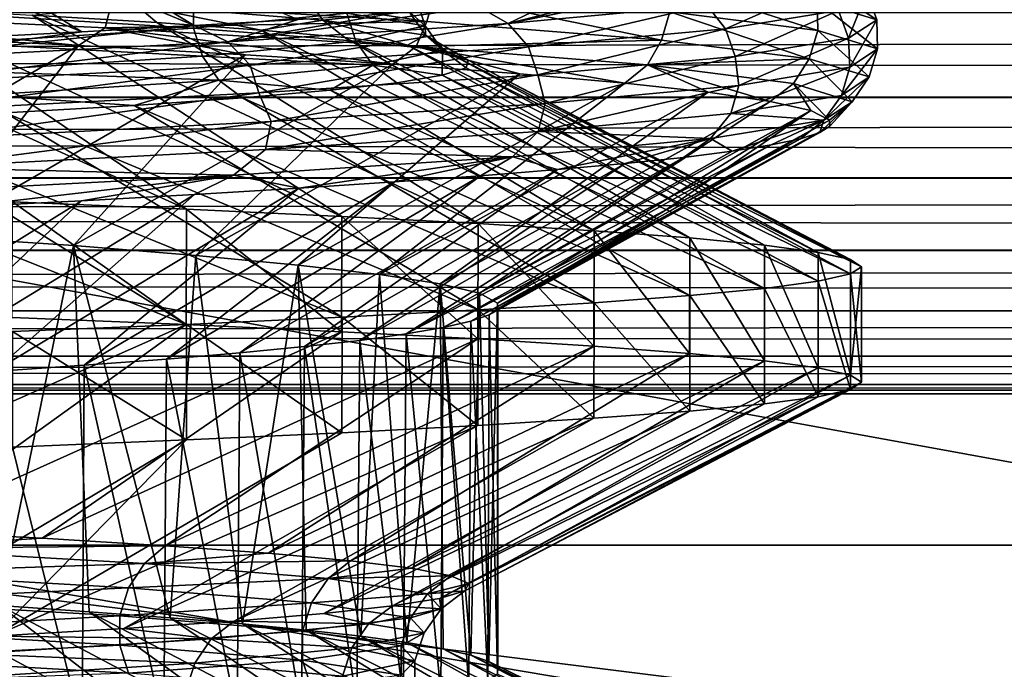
# Model space of a CAD drawing. Header units: metres. Extents: x -206 to 75, y -104 to 104.
# Tile 591 of 656: x 10.99 to 13.57, y -65.33 to -63.62. Entities that reach past the tile are written whole.
import ezdxf

# ---------------------------------------------------------------- set-up
doc = ezdxf.new("R2010")
doc.units = ezdxf.units.M
doc.layers.add('solid_01_1-CONSUMER_THERM_B_125288', color=7, linetype='CONTINUOUS')

msp = doc.modelspace()

# ---------------------------------------------------------------- linework, layer by layer
at = {"layer": 'solid_01_1-CONSUMER_THERM_B_125288'}
for points in [[(-27.776106, 66.214066), (28.050987, 67.836098), (-27.757145, -66.232315)], [(28.050987, 67.836098), (-27.757065, -66.785934), (-27.757145, -66.232315)], [(28.050987, 67.836098), (27.851068, 67.319839), (-27.757065, -66.785934)], [(27.851068, 67.319839), (27.74942, 66.775635), (-27.757065, -66.785934)], [(27.74942, 66.775635), (-28.058632, -67.846397), (-27.858715, -67.330139)], [(27.74942, 66.775635), (27.749498, 66.222015), (-28.058632, -67.846397)], [(27.74942, 66.775635), (-27.858715, -67.330139), (-27.757065, -66.785934)], [(27.749498, 66.222015), (27.768459, -66.224365), (-28.058632, -67.846397)], [(-18.213459, -45.817539, 1.5), (-19.476553, -45.904934, 1.5), (69.506912, -74.995201, 1.5)], [(37.092922, -58.218811, 1.5), (-18.213459, -45.817539, 1.5), (69.506912, -74.995201, 1.5)], [(-19.476553, -45.904934, 1.5), (-20.110367, -46.015713, 1.5), (69.506912, -74.995201, 1.5)], [(-20.110367, -46.015713, 1.5), (-20.738798, -46.171688, 1.5), (69.506912, -74.995201, 1.5)], [(-20.738798, -46.171688, 1.5), (-21.356617, -46.372227, 1.5), (69.506912, -74.995201, 1.5)], [(-21.356617, -46.372227, 1.5), (-21.958729, -46.615906, 1.5), (69.506912, -74.995201, 1.5)], [(-21.958729, -46.615906, 1.5), (-22.540312, -46.900536, 1.5), (69.506912, -74.995201, 1.5)], [(-22.540312, -46.900536, 1.5), (-23.096958, -47.223244, 1.5), (69.506912, -74.995201, 1.5)], [(-23.096958, -47.223244, 1.5), (-24.120508, -47.968487, 1.5), (69.506912, -74.995201, 1.5)], [(-24.120508, -47.968487, 1.5), (-33.833458, -56.120991, 1.5), (69.506912, -74.995201, 1.5)], [(16.914204, -64.999992, 22.794239), (9.930267, -64.999992, 10.701812), (9.930284, -50.999832, 10.701828)], [(16.914204, -64.999992, 22.794239), (9.930284, -50.999832, 10.701828), (16.914194, -50.999828, 22.794212)], [(9.934324, -64.999992, 38.295269), (16.914696, -50.999828, 26.200815), (9.93434, -50.999832, 38.29525)], [(16.914705, -64.999992, 26.200787), (16.914696, -50.999828, 26.200815), (9.934324, -64.999992, 38.295269)], [(-33.833458, -56.120991, 1.5), (-35.386375, -57.270309, 1.5), (69.506912, -74.995201, 1.5)], [(-35.386375, -57.270309, 1.5), (-37.08342, -58.229198, 1.5), (69.506912, -74.995201, 1.5)], [(-37.08342, -58.229198, 1.5), (-37.97641, -58.629772, 1.5), (69.506912, -74.995201, 1.5)], [(-37.97641, -58.629772, 1.5), (-38.893284, -58.974602, 1.5), (69.506912, -74.995201, 1.5)], [(-38.893284, -58.974602, 1.5), (-39.829464, -59.261909, 1.5), (69.506912, -74.995201, 1.5)], [(-39.829464, -59.261909, 1.5), (-40.780582, -59.490482, 1.5), (69.506912, -74.995201, 1.5)], [(-40.780582, -59.490482, 1.5), (-42.714619, -59.769093, 1.5), (69.506912, -74.995201, 1.5)], [(-45.645618, -59.735092, 1.5), (-65.493088, -75.014526, 1.5), (69.506912, -74.995201, 1.5)], [(-44.669605, -59.806938, 1.5), (-45.645618, -59.735092, 1.5), (69.506912, -74.995201, 1.5)], [(-42.714619, -59.769093, 1.5), (-44.669605, -59.806938, 1.5), (69.506912, -74.995201, 1.5)], [(11.452156, -63.637421, 30.880037), (10.470248, -63.229156, 30.858934), (10.749634, -63.212223, 30.37431)], [(11.724243, -63.621052, 30.36595), (11.452156, -63.637421, 30.880037), (10.749634, -63.212223, 30.37431)], [(11.157295, -63.65379, 31.382248), (10.168683, -63.245972, 31.330816), (10.470248, -63.229156, 30.858934)], [(11.157295, -63.65379, 31.382248), (10.840325, -63.670097, 31.871284), (10.168683, -63.245972, 31.330816)], [(11.452156, -63.637421, 30.880037), (11.157295, -63.65379, 31.382248), (10.470248, -63.229156, 30.858934)], [(11.254502, -63.504284, 17.51886), (11.235292, -63.578331, 17.530787), (12.06174, -63.627052, 19.083748)], [(12.082365, -63.553001, 19.074474), (11.254502, -63.504284, 17.51886), (12.06174, -63.627052, 19.083748)], [(13.058765, -63.501701, 22.446318), (13.084212, -63.574203, 22.442326), (13.240458, -63.622696, 24.196575)], [(13.21448, -63.549896, 24.197168), (13.058765, -63.501701, 22.446318), (13.240458, -63.622696, 24.196575)], [(12.696173, -63.52549, 20.725252), (12.697849, -63.601723, 20.72477), (13.085938, -63.65044, 22.44207)], [(13.084212, -63.574203, 22.442326), (12.696173, -63.52549, 20.725252), (13.085938, -63.65044, 22.44207)], [(12.844101, -63.645645, 27.625395), (12.794703, -63.583874, 27.632135), (13.093321, -63.535748, 25.927553)], [(12.844101, -63.645645, 27.625395), (13.093321, -63.535748, 25.927553), (13.140441, -63.597771, 25.923487)], [(11.744817, -63.559521, 21.728359), (11.788845, -63.622906, 21.71797), (11.300031, -63.583435, 20.1373)], [(11.744817, -63.559521, 21.728359), (12.013044, -63.598995, 23.354858), (11.788845, -63.622906, 21.71797)], [(12.082365, -63.553001, 19.074474), (12.06174, -63.627052, 19.083748), (12.67617, -63.675774, 20.731226)], [(12.697849, -63.601723, 20.72477), (12.082365, -63.553001, 19.074474), (12.67617, -63.675774, 20.731226)], [(12.274642, -63.632004, 29.282007), (12.574626, -63.55603, 28.21035), (12.726131, -63.539906, 27.650021)], [(12.794703, -63.583874, 27.632135), (12.274642, -63.632004, 29.282007), (12.726131, -63.539906, 27.650021)], [(12.274642, -63.632004, 29.282007), (12.398511, -63.572205, 28.762766), (12.574626, -63.55603, 28.21035)], [(13.140441, -63.597771, 25.923487), (13.21448, -63.549896, 24.197168), (13.166289, -63.670544, 25.926094)], [(13.166289, -63.670544, 25.926094), (13.21448, -63.549896, 24.197168), (13.240458, -63.622696, 24.196575)], [(10.209142, -63.595226, 16.164339), (11.218451, -63.643681, 17.586153), (11.235292, -63.578331, 17.530787)], [(10.222775, -63.570362, 17.888548), (11.431954, -64.118912, 17.900726), (10.975653, -64.099922, 17.166853)], [(10.222775, -63.570362, 17.888548), (10.649968, -63.59008, 18.601517), (11.431954, -64.118912, 17.900726)], [(11.450349, -63.567005, 28.232006), (10.834646, -63.606476, 29.757439), (11.45041, -63.643902, 28.232027)], [(11.300031, -63.583435, 20.1373), (11.354417, -63.629528, 20.10675), (11.027863, -63.609802, 19.34211)], [(11.218451, -63.643681, 17.586153), (12.06174, -63.627052, 19.083748), (11.235292, -63.578331, 17.530787)], [(11.300031, -63.583435, 20.1373), (11.627699, -63.649246, 20.891842), (11.354417, -63.629528, 20.10675)], [(11.300031, -63.583435, 20.1373), (11.788845, -63.622906, 21.71797), (11.627699, -63.649246, 20.891842)], [(11.450349, -63.567005, 28.232006), (11.45041, -63.643902, 28.232027), (11.851788, -63.604431, 26.636688)], [(11.54023, -63.68013, 30.848763), (11.972988, -63.604713, 29.841084), (12.197848, -63.588428, 29.306551)], [(12.274642, -63.632004, 29.282007), (11.54023, -63.68013, 30.848763), (12.197848, -63.588428, 29.306551)], [(12.032718, -63.564957, 25.001574), (11.851788, -63.604431, 26.636688), (12.057184, -63.63847, 25.002594)], [(12.032718, -63.564957, 25.001574), (12.057184, -63.63847, 25.002594), (12.013044, -63.598995, 23.354858)], [(12.274642, -63.632004, 29.282007), (12.197848, -63.588428, 29.306551), (12.398511, -63.572205, 28.762766)], [(12.327843, -63.69352, 29.273287), (12.274642, -63.632004, 29.282007), (12.794703, -63.583874, 27.632135)], [(12.327843, -63.69352, 29.273287), (12.794703, -63.583874, 27.632135), (12.844101, -63.645645, 27.625395)], [(13.084212, -63.574203, 22.442326), (13.085938, -63.65044, 22.44207), (13.242376, -63.698154, 24.196535)], [(13.242376, -63.698154, 24.196535), (13.240458, -63.622696, 24.196575), (13.084212, -63.574203, 22.442326)], [(-54.590912, -63.834393, 75.375175), (54.609055, -63.597332, 75.400002), (-54.590946, -63.612965, 75.400002)], [(54.609085, -63.819851, 69.425072), (-54.590946, -63.612965, 69.400002), (54.609055, -63.597332, 69.400002)], [(-54.590912, -63.835484, 69.425072), (-54.590946, -63.612965, 69.400002), (54.609085, -63.819851, 69.425072)], [(54.609085, -63.818756, 75.375175), (54.609055, -63.597332, 75.400002), (-54.590912, -63.834393, 75.375175)], [(10.209142, -63.595226, 16.164339), (10.662412, -63.665352, 16.855675), (11.149196, -63.689659, 17.585905)], [(10.209142, -63.595226, 16.164339), (11.149196, -63.689659, 17.585905), (11.218451, -63.643681, 17.586153)], [(10.649968, -63.59008, 18.601517), (11.839076, -64.137764, 18.66251), (11.431954, -64.118912, 17.900726)], [(10.649968, -63.59008, 18.601517), (11.027863, -63.609802, 19.34211), (11.839076, -64.137764, 18.66251)], [(10.834646, -63.606476, 29.757439), (10.834703, -63.683376, 29.757465), (11.45041, -63.643902, 28.232027)], [(11.027863, -63.609802, 19.34211), (12.19567, -64.156532, 19.44969), (11.839076, -64.137764, 18.66251)], [(11.027863, -63.609802, 19.34211), (11.354417, -63.629528, 20.10675), (12.19567, -64.156532, 19.44969)], [(11.851788, -63.604431, 26.636688), (11.45041, -63.643902, 28.232027), (11.875887, -63.677944, 26.641033)], [(11.54023, -63.68013, 30.848763), (11.724243, -63.621052, 30.36595), (11.972988, -63.604713, 29.841084)], [(12.013044, -63.598995, 23.354858), (12.058079, -63.66238, 23.350567), (11.788845, -63.622906, 21.71797)], [(11.851788, -63.604431, 26.636688), (11.875887, -63.677944, 26.641033), (12.057184, -63.63847, 25.002594)], [(12.013044, -63.598995, 23.354858), (12.057184, -63.63847, 25.002594), (12.058079, -63.66238, 23.350567)], [(12.697849, -63.601723, 20.72477), (12.67617, -63.675774, 20.731226), (13.063594, -63.724495, 22.445595)], [(13.085938, -63.65044, 22.44207), (12.697849, -63.601723, 20.72477), (13.063594, -63.724495, 22.445595)], [(12.844101, -63.645645, 27.625395), (13.140441, -63.597771, 25.923487), (12.869437, -63.718414, 27.631165)], [(13.140441, -63.597771, 25.923487), (13.166289, -63.670544, 25.926094), (12.869437, -63.718414, 27.631165)], [(10.607507, -63.728256, 32.306992), (11.157295, -63.65379, 31.382248), (11.452156, -63.637421, 30.880037)], [(11.54023, -63.68013, 30.848763), (10.607507, -63.728256, 32.306992), (11.452156, -63.637421, 30.880037)], [(11.218451, -63.643681, 17.586153), (12.033857, -63.692135, 19.127645), (12.06174, -63.627052, 19.083748)], [(11.354417, -63.629528, 20.10675), (12.499909, -64.1754, 20.25827), (12.19567, -64.156532, 19.44969)], [(11.354417, -63.629528, 20.10675), (11.627699, -63.649246, 20.891842), (12.499909, -64.1754, 20.25827)], [(11.54023, -63.68013, 30.848763), (11.452156, -63.637421, 30.880037), (11.724243, -63.621052, 30.36595)], [(11.598523, -63.741394, 30.839058), (11.54023, -63.68013, 30.848763), (12.274642, -63.632004, 29.282007)], [(11.598523, -63.741394, 30.839058), (12.274642, -63.632004, 29.282007), (12.327843, -63.69352, 29.273287)], [(11.788845, -63.622906, 21.71797), (11.846591, -63.668968, 21.693855), (11.627699, -63.649246, 20.891842)], [(11.788845, -63.622906, 21.71797), (12.01044, -63.688698, 22.509193), (11.846591, -63.668968, 21.693855)], [(11.788845, -63.622906, 21.71797), (12.058079, -63.66238, 23.350567), (12.01044, -63.688698, 22.509193)], [(12.057184, -63.63847, 25.002594), (11.875887, -63.677944, 26.641033), (12.102384, -63.701855, 25.004477)], [(12.033857, -63.692135, 19.127645), (12.67617, -63.675774, 20.731226), (12.06174, -63.627052, 19.083748)], [(12.057184, -63.63847, 25.002594), (12.102384, -63.701855, 25.004477), (12.058079, -63.66238, 23.350567)], [(13.16975, -63.746777, 25.910288), (13.166289, -63.670544, 25.926094), (13.240458, -63.622696, 24.196575)], [(13.16975, -63.746777, 25.910288), (13.240458, -63.622696, 24.196575), (13.242376, -63.698154, 24.196535)], [(11.149196, -63.689659, 17.585905), (10.662412, -63.665352, 16.855675), (10.339211, -64.164459, 17.930157)], [(10.607507, -63.728256, 32.306992), (10.840325, -63.670097, 31.871284), (11.157295, -63.65379, 31.382248)], [(11.45041, -63.643902, 28.232027), (10.834703, -63.683376, 29.757465), (11.473692, -63.717415, 28.239614)], [(11.218451, -63.643681, 17.586153), (11.149196, -63.689659, 17.585905), (11.586642, -63.714146, 18.347078)], [(11.218451, -63.643681, 17.586153), (11.586642, -63.714146, 18.347078), (11.972578, -63.738796, 19.135427)], [(11.218451, -63.643681, 17.586153), (11.972578, -63.738796, 19.135427), (12.033857, -63.692135, 19.127645)], [(11.45041, -63.643902, 28.232027), (11.473692, -63.717415, 28.239614), (11.875887, -63.677944, 26.641033)], [(11.627699, -63.649246, 20.891842), (12.750452, -64.194405, 21.084452), (12.499909, -64.1754, 20.25827)], [(11.627699, -63.649246, 20.891842), (11.846591, -63.668968, 21.693855), (12.750452, -64.194405, 21.084452)], [(12.058079, -63.66238, 23.350567), (12.118515, -63.708431, 23.334015), (12.01044, -63.688698, 22.509193)], [(12.058079, -63.66238, 23.350567), (12.170082, -63.728165, 24.164236), (12.118515, -63.708431, 23.334015)], [(12.058079, -63.66238, 23.350567), (12.102384, -63.701855, 25.004477), (12.170082, -63.728165, 24.164236)], [(12.327843, -63.69352, 29.273287), (12.844101, -63.645645, 27.625395), (12.352282, -63.766281, 29.282133)], [(12.844101, -63.645645, 27.625395), (12.869437, -63.718414, 27.631165), (12.352282, -63.766281, 29.282133)], [(13.085938, -63.65044, 22.44207), (13.063594, -63.724495, 22.445595), (13.220161, -63.77206, 24.197046)], [(13.220161, -63.77206, 24.197046), (13.242376, -63.698154, 24.196535), (13.085938, -63.65044, 22.44207)], [(11.149196, -63.689659, 17.585905), (10.339211, -64.164459, 17.930157), (10.762794, -64.189323, 18.649837)], [(10.671926, -63.789268, 32.297588), (10.607507, -63.728256, 32.306992), (11.54023, -63.68013, 30.848763)], [(10.671926, -63.789268, 32.297588), (11.54023, -63.68013, 30.848763), (11.598523, -63.741394, 30.839058)], [(11.586642, -63.714146, 18.347078), (11.149196, -63.689659, 17.585905), (10.762794, -64.189323, 18.649837)], [(10.834703, -63.683376, 29.757465), (10.856734, -63.756889, 29.768156), (11.473692, -63.717415, 28.239614)], [(11.875887, -63.677944, 26.641033), (11.473692, -63.717415, 28.239614), (11.920406, -63.741329, 26.649059)], [(11.846591, -63.668968, 21.693855), (12.946517, -64.213402, 21.925568), (12.750452, -64.194405, 21.084452)], [(11.846591, -63.668968, 21.693855), (12.01044, -63.688698, 22.509193), (12.946517, -64.213402, 21.925568)], [(11.875887, -63.677944, 26.641033), (11.920406, -63.741329, 26.649059), (12.102384, -63.701855, 25.004477)], [(12.033857, -63.692135, 19.127645), (11.972578, -63.738796, 19.135427), (12.304749, -63.763527, 19.946394)], [(12.01044, -63.688698, 22.509193), (13.087145, -64.232269, 22.777607), (12.946517, -64.213402, 21.925568)], [(12.01044, -63.688698, 22.509193), (12.118515, -63.708431, 23.334015), (13.087145, -64.232269, 22.777607)], [(12.033857, -63.692135, 19.127645), (12.639984, -63.740589, 20.761883), (12.67617, -63.675774, 20.731226)], [(12.033857, -63.692135, 19.127645), (12.304749, -63.763527, 19.946394), (12.580384, -63.78809, 20.772224)], [(12.033857, -63.692135, 19.127645), (12.580384, -63.78809, 20.772224), (12.639984, -63.740589, 20.761883)], [(12.639984, -63.740589, 20.761883), (13.063594, -63.724495, 22.445595), (12.67617, -63.675774, 20.731226)], [(12.878672, -63.794201, 27.600307), (12.869437, -63.718414, 27.631165), (13.166289, -63.670544, 25.926094)], [(13.16975, -63.746777, 25.910288), (12.878672, -63.794201, 27.600307), (13.166289, -63.670544, 25.926094)], [(11.586642, -63.714146, 18.347078), (10.762794, -64.189323, 18.649837), (11.135839, -64.214592, 19.395573)], [(11.473692, -63.717415, 28.239614), (10.856734, -63.756889, 29.768156), (11.516704, -63.780804, 28.253633)], [(11.972578, -63.738796, 19.135427), (11.586642, -63.714146, 18.347078), (11.135839, -64.214592, 19.395573)], [(11.473692, -63.717415, 28.239614), (11.516704, -63.780804, 28.253633), (11.920406, -63.741329, 26.649059)], [(11.598523, -63.741394, 30.839058), (12.327843, -63.69352, 29.273287), (11.621689, -63.814152, 30.850843)], [(12.327843, -63.69352, 29.273287), (12.352282, -63.766281, 29.282133), (11.621689, -63.814152, 30.850843)], [(12.102384, -63.701855, 25.004477), (11.920406, -63.741329, 26.649059), (12.102046, -63.767624, 25.825274)], [(12.102384, -63.701855, 25.004477), (12.102046, -63.767624, 25.825274), (12.164537, -63.747894, 24.995871)], [(12.102384, -63.701855, 25.004477), (12.164537, -63.747894, 24.995871), (12.170082, -63.728165, 24.164236)], [(12.118515, -63.708431, 23.334015), (13.171769, -64.251038, 23.637157), (13.087145, -64.232269, 22.777607)], [(12.118515, -63.708431, 23.334015), (12.170082, -63.728165, 24.164236), (13.171769, -64.251038, 23.637157)], [(12.371284, -63.841625, 29.237755), (12.352282, -63.766281, 29.282133), (12.869437, -63.718414, 27.631165)], [(12.878672, -63.794201, 27.600307), (12.371284, -63.841625, 29.237755), (12.869437, -63.718414, 27.631165)], [(13.147545, -63.820599, 25.905226), (13.242376, -63.698154, 24.196535), (13.220161, -63.77206, 24.197046)], [(13.147545, -63.820599, 25.905226), (13.16975, -63.746777, 25.910288), (13.242376, -63.698154, 24.196535)], [(10.671926, -63.789268, 32.297588), (11.598523, -63.741394, 30.839058), (10.693469, -63.862019, 32.312138)], [(11.598523, -63.741394, 30.839058), (11.621689, -63.814152, 30.850843), (10.693469, -63.862019, 32.312138)], [(11.972578, -63.738796, 19.135427), (11.135839, -64.214592, 19.395573), (11.456595, -64.240112, 20.16312)], [(12.304749, -63.763527, 19.946394), (11.972578, -63.738796, 19.135427), (11.456595, -64.240112, 20.16312)], [(11.920406, -63.741329, 26.649059), (11.516704, -63.780804, 28.253633), (11.808538, -63.807106, 27.462553)], [(11.920406, -63.741329, 26.649059), (11.808538, -63.807106, 27.462553), (11.983182, -63.787361, 26.648811)], [(11.920406, -63.741329, 26.649059), (11.983182, -63.787361, 26.648811), (12.102046, -63.767624, 25.825274)], [(12.170082, -63.728165, 24.164236), (12.164537, -63.747894, 24.995871), (13.2, -64.269844, 24.5)], [(12.170082, -63.728165, 24.164236), (13.2, -64.269844, 24.5), (13.171769, -64.251038, 23.637157)], [(12.639984, -63.740589, 20.761883), (12.580384, -63.78809, 20.772224), (12.798559, -63.812279, 21.607662)], [(12.639984, -63.740589, 20.761883), (13.02216, -63.789043, 22.461767), (13.063594, -63.724495, 22.445595)], [(12.639984, -63.740589, 20.761883), (12.798559, -63.812279, 21.607662), (12.960822, -63.836254, 22.457188)], [(12.639984, -63.740589, 20.761883), (12.960822, -63.836254, 22.457188), (13.02216, -63.789043, 22.461767)], [(13.02216, -63.789043, 22.461767), (13.1761, -63.837593, 24.198057), (13.063594, -63.724495, 22.445595)], [(13.1761, -63.837593, 24.198057), (13.220161, -63.77206, 24.197046), (13.063594, -63.724495, 22.445595)], [(10.856734, -63.756889, 29.768156), (10.897433, -63.820274, 29.787905), (11.516704, -63.780804, 28.253633)], [(12.304749, -63.763527, 19.946394), (11.456595, -64.240112, 20.16312), (11.724045, -64.26561, 20.949102)], [(11.654014, -63.88905, 30.795166), (11.621689, -63.814152, 30.850843), (12.352282, -63.766281, 29.282133)], [(12.371284, -63.841625, 29.237755), (11.654014, -63.88905, 30.795166), (12.352282, -63.766281, 29.282133)], [(12.580384, -63.78809, 20.772224), (12.304749, -63.763527, 19.946394), (11.724045, -64.26561, 20.949102)], [(12.102046, -63.767624, 25.825274), (11.983182, -63.787361, 26.648811), (13.087126, -64.307861, 26.222536)], [(12.164537, -63.747894, 24.995871), (12.102046, -63.767624, 25.825274), (13.17177, -64.288841, 25.362835)], [(12.102046, -63.767624, 25.825274), (13.087126, -64.307861, 26.222536), (13.17177, -64.288841, 25.362835)], [(12.164537, -63.747894, 24.995871), (13.17177, -64.288841, 25.362835), (13.2, -64.269844, 24.5)], [(12.857923, -63.86795, 27.589825), (12.878672, -63.794201, 27.600307), (13.16975, -63.746777, 25.910288)], [(13.147545, -63.820599, 25.905226), (12.857923, -63.86795, 27.589825), (13.16975, -63.746777, 25.910288)], [(11.516704, -63.780804, 28.253633), (10.897433, -63.820274, 29.787905), (11.29468, -63.846588, 29.044416)], [(11.516704, -63.780804, 28.253633), (11.29468, -63.846588, 29.044416), (11.578785, -63.826847, 28.262386)], [(11.516704, -63.780804, 28.253633), (11.578785, -63.826847, 28.262386), (11.808538, -63.807106, 27.462553)], [(12.580384, -63.78809, 20.772224), (11.724045, -64.26561, 20.949102), (11.937433, -64.290649, 21.750498)], [(11.983182, -63.787361, 26.648811), (11.808538, -63.807106, 27.462553), (12.94645, -64.326752, 27.074766)], [(12.798559, -63.812279, 21.607662), (12.580384, -63.78809, 20.772224), (11.937433, -64.290649, 21.750498)], [(11.983182, -63.787361, 26.648811), (12.94645, -64.326752, 27.074766), (13.087126, -64.307861, 26.222536)], [(12.353023, -63.915302, 29.222193), (12.371284, -63.841625, 29.237755), (12.878672, -63.794201, 27.600307)], [(12.857923, -63.86795, 27.589825), (12.353023, -63.915302, 29.222193), (12.878672, -63.794201, 27.600307)], [(13.02216, -63.789043, 22.461767), (12.960822, -63.836254, 22.457188), (13.067214, -63.860359, 23.323725)], [(13.02216, -63.789043, 22.461767), (13.067214, -63.860359, 23.323725), (13.116921, -63.885254, 24.199421)], [(13.02216, -63.789043, 22.461767), (13.116921, -63.885254, 24.199421), (13.1761, -63.837593, 24.198057)], [(13.101705, -63.885612, 25.924658), (13.220161, -63.77206, 24.197046), (13.1761, -63.837593, 24.198057)], [(13.101705, -63.885612, 25.924658), (13.147545, -63.820599, 25.905226), (13.220161, -63.77206, 24.197046)], [(54.609085, -63.818756, 75.375175), (-54.590912, -63.834393, 75.375175), (-54.590881, -64.046036, 75.301361)], [(-54.590912, -63.835484, 69.425072), (54.609085, -63.819851, 69.425072), (54.609116, -64.031418, 69.49913)], [(54.609116, -64.030403, 75.301361), (54.609085, -63.818756, 75.375175), (-54.590881, -64.046036, 75.301361)], [(10.742129, -63.936474, 32.248039), (10.693469, -63.862019, 32.312138), (11.621689, -63.814152, 30.850843)], [(11.654014, -63.88905, 30.795166), (10.742129, -63.936474, 32.248039), (11.621689, -63.814152, 30.850843)], [(10.897433, -63.820274, 29.787905), (10.957641, -63.866325, 29.805252), (11.29468, -63.846588, 29.044416)], [(11.808538, -63.807106, 27.462553), (11.578785, -63.826847, 28.262386), (12.750329, -64.345535, 27.916008)], [(11.808538, -63.807106, 27.462553), (12.750329, -64.345535, 27.916008), (12.94645, -64.326752, 27.074766)], [(12.798559, -63.812279, 21.607662), (11.937433, -64.290649, 21.750498), (12.09612, -64.315056, 22.56455)], [(12.960822, -63.836254, 22.457188), (12.798559, -63.812279, 21.607662), (12.09612, -64.315056, 22.56455)], [(13.101705, -63.885612, 25.924658), (12.857923, -63.86795, 27.589825), (13.147545, -63.820599, 25.905226)], [(-54.590881, -64.04705, 69.49913), (-54.590912, -63.835484, 69.425072), (54.609116, -64.031418, 69.49913)], [(11.29468, -63.846588, 29.044416), (10.957641, -63.866325, 29.805252), (12.195719, -64.383293, 29.550194)], [(11.578785, -63.826847, 28.262386), (11.29468, -63.846588, 29.044416), (12.499781, -64.364326, 28.742107)], [(11.29468, -63.846588, 29.044416), (12.195719, -64.383293, 29.550194), (12.499781, -64.364326, 28.742107)], [(11.578785, -63.826847, 28.262386), (12.499781, -64.364326, 28.742107), (12.750329, -64.345535, 27.916008)], [(11.639194, -63.96265, 30.775028), (11.654014, -63.88905, 30.795166), (12.371284, -63.841625, 29.237755)], [(12.353023, -63.915302, 29.222193), (11.639194, -63.96265, 30.775028), (12.371284, -63.841625, 29.237755)], [(12.960822, -63.836254, 22.457188), (12.09612, -64.315056, 22.56455), (12.199451, -64.339195, 23.388485)], [(13.067214, -63.860359, 23.323725), (12.960822, -63.836254, 22.457188), (12.199451, -64.339195, 23.388485)], [(13.1761, -63.837593, 24.198057), (13.117082, -63.901482, 24.78125), (13.091518, -63.91777, 25.363012)], [(13.101705, -63.885612, 25.924658), (13.1761, -63.837593, 24.198057), (13.091518, -63.91777, 25.363012)], [(13.1761, -63.837593, 24.198057), (13.116921, -63.885254, 24.199421), (13.117082, -63.901482, 24.78125)], [(10.957641, -63.866325, 29.805252), (10.569458, -63.88607, 30.54158), (11.839276, -64.402321, 30.337084)], [(10.957641, -63.866325, 29.805252), (11.839276, -64.402321, 30.337084), (12.195719, -64.383293, 29.550194)], [(13.067214, -63.860359, 23.323725), (12.199451, -64.339195, 23.388485), (12.246767, -64.365135, 24.219351)], [(13.067214, -63.860359, 23.323725), (12.246767, -64.365135, 24.219351), (12.681768, -64.124992, 24.209393)], [(12.804287, -63.933632, 27.626677), (12.353023, -63.915302, 29.222193), (12.857923, -63.86795, 27.589825)], [(13.067214, -63.860359, 23.323725), (12.681768, -64.124992, 24.209393), (13.116921, -63.885254, 24.199421)], [(13.101705, -63.885612, 25.924658), (12.804287, -63.933632, 27.626677), (12.857923, -63.86795, 27.589825)], [(10.569458, -63.88607, 30.54158), (10.13203, -63.905819, 31.249865), (11.432192, -64.421234, 31.098864)], [(10.569458, -63.88607, 30.54158), (11.432192, -64.421234, 31.098864), (11.839276, -64.402321, 30.337084)], [(10.731586, -64.010002, 32.22398), (10.742129, -63.936474, 32.248039), (11.654014, -63.88905, 30.795166)], [(11.639194, -63.96265, 30.775028), (10.731586, -64.010002, 32.22398), (11.654014, -63.88905, 30.795166)], [(12.247433, -64.380455, 24.749914), (13.116921, -63.885254, 24.199421), (12.681768, -64.124992, 24.209393)], [(12.247433, -64.380455, 24.749914), (13.117082, -63.901482, 24.78125), (13.116921, -63.885254, 24.199421)], [(13.101705, -63.885612, 25.924658), (12.861278, -63.966743, 27.094725), (12.804287, -63.933632, 27.626677)], [(13.101705, -63.885612, 25.924658), (12.96348, -63.950439, 26.521143), (12.861278, -63.966743, 27.094725)], [(13.101705, -63.885612, 25.924658), (13.040278, -63.934105, 25.943439), (12.96348, -63.950439, 26.521143)], [(13.101705, -63.885612, 25.924658), (13.091518, -63.91777, 25.363012), (13.040278, -63.934105, 25.943439)], [(10.13203, -63.905819, 31.249865), (10.976211, -64.440025, 31.832312), (11.432192, -64.421234, 31.098864)], [(12.28625, -63.981655, 29.274323), (11.639194, -63.96265, 30.775028), (12.353023, -63.915302, 29.222193)], [(12.176778, -64.412941, 25.837223), (13.040278, -63.934105, 25.943439), (13.091518, -63.91777, 25.363012)], [(12.224459, -64.396446, 25.290373), (12.176778, -64.412941, 25.837223), (13.091518, -63.91777, 25.363012)], [(12.224459, -64.396446, 25.290373), (13.091518, -63.91777, 25.363012), (13.117082, -63.901482, 24.78125)], [(12.247433, -64.380455, 24.749914), (12.224459, -64.396446, 25.290373), (13.117082, -63.901482, 24.78125)], [(12.804287, -63.933632, 27.626677), (12.28625, -63.981655, 29.274323), (12.353023, -63.915302, 29.222193)], [(12.007173, -64.446281, 26.926907), (12.861278, -63.966743, 27.094725), (12.96348, -63.950439, 26.521143)], [(12.104175, -64.429604, 26.384417), (12.007173, -64.446281, 26.926907), (12.96348, -63.950439, 26.521143)], [(12.104175, -64.429604, 26.384417), (12.96348, -63.950439, 26.521143), (13.040278, -63.934105, 25.943439)], [(12.176778, -64.412941, 25.837223), (12.104175, -64.429604, 26.384417), (13.040278, -63.934105, 25.943439)], [(12.804287, -63.933632, 27.626677), (12.404172, -64.015221, 28.777744), (12.28625, -63.981655, 29.274323)], [(12.804287, -63.933632, 27.626677), (12.581409, -63.999138, 28.224249), (12.404172, -64.015221, 28.777744)], [(12.804287, -63.933632, 27.626677), (12.733844, -63.98299, 27.662872), (12.581409, -63.999138, 28.224249)], [(12.804287, -63.933632, 27.626677), (12.861278, -63.966743, 27.094725), (12.733844, -63.98299, 27.662872)], [(11.55458, -64.029678, 30.839334), (10.731586, -64.010002, 32.22398), (11.639194, -63.96265, 30.775028)], [(12.28625, -63.981655, 29.274323), (11.55458, -64.029678, 30.839334), (11.639194, -63.96265, 30.775028)], [(12.007173, -64.446281, 26.926907), (12.733844, -63.98299, 27.662872), (12.861278, -63.966743, 27.094725)], [(12.28625, -63.981655, 29.274323), (11.726444, -64.063789, 30.384783), (11.55458, -64.029678, 30.839334)], [(12.28625, -63.981655, 29.274323), (11.976457, -64.047493, 29.858541), (11.726444, -64.063789, 30.384783)], [(11.740686, -64.479446, 27.995478), (12.404172, -64.015221, 28.777744), (12.581409, -63.999138, 28.224249)], [(11.885987, -64.462914, 27.464016), (11.740686, -64.479446, 27.995478), (12.581409, -63.999138, 28.224249)], [(11.885987, -64.462914, 27.464016), (12.581409, -63.999138, 28.224249), (12.733844, -63.98299, 27.662872)], [(12.007173, -64.446281, 26.926907), (11.885987, -64.462914, 27.464016), (12.733844, -63.98299, 27.662872)], [(12.28625, -63.981655, 29.274323), (12.20243, -64.031311, 29.322721), (11.976457, -64.047493, 29.858541)], [(12.28625, -63.981655, 29.274323), (12.404172, -64.015221, 28.777744), (12.20243, -64.031311, 29.322721)], [(11.55458, -64.029678, 30.839334), (10.625198, -64.077698, 32.296452), (10.731586, -64.010002, 32.22398)], [(11.571666, -64.495789, 28.519781), (12.20243, -64.031311, 29.322721), (12.404172, -64.015221, 28.777744)], [(11.740686, -64.479446, 27.995478), (11.571666, -64.495789, 28.519781), (12.404172, -64.015221, 28.777744)], [(54.609116, -64.030403, 75.301361), (-54.590881, -64.046036, 75.301361), (-54.590855, -64.235924, 75.182251)], [(-54.590881, -64.04705, 69.49913), (54.609116, -64.031418, 69.49913), (54.609142, -64.221169, 69.618446)], [(-54.590855, -64.236801, 69.618446), (-54.590881, -64.04705, 69.49913), (54.609142, -64.221169, 69.618446)], [(54.609142, -64.220291, 75.182251), (54.609116, -64.030403, 75.301361), (-54.590855, -64.235924, 75.182251)], [(11.55458, -64.029678, 30.839334), (10.837811, -64.113113, 31.894054), (10.625198, -64.077698, 32.296452)], [(11.55458, -64.029678, 30.839334), (11.156467, -64.096634, 31.403807), (10.837811, -64.113113, 31.894054)], [(11.55458, -64.029678, 30.839334), (11.452931, -64.080177, 30.900257), (11.156467, -64.096634, 31.403807)], [(11.163814, -64.528297, 29.542953), (11.726444, -64.063789, 30.384783), (11.976457, -64.047493, 29.858541)], [(11.37925, -64.512047, 29.035942), (11.163814, -64.528297, 29.542953), (11.976457, -64.047493, 29.858541)], [(11.37925, -64.512047, 29.035942), (11.976457, -64.047493, 29.858541), (12.20243, -64.031311, 29.322721)], [(11.571666, -64.495789, 28.519781), (11.37925, -64.512047, 29.035942), (12.20243, -64.031311, 29.322721)], [(11.55458, -64.029678, 30.839334), (11.726444, -64.063789, 30.384783), (11.452931, -64.080177, 30.900257)], [(10.925804, -64.544624, 30.039759), (11.452931, -64.080177, 30.900257), (11.726444, -64.063789, 30.384783)], [(11.163814, -64.528297, 29.542953), (10.925804, -64.544624, 30.039759), (11.726444, -64.063789, 30.384783)], [(10.384025, -64.577599, 30.998781), (10.837811, -64.113113, 31.894054), (11.156467, -64.096634, 31.403807)], [(10.665699, -64.56105, 30.525362), (10.384025, -64.577599, 30.998781), (11.156467, -64.096634, 31.403807)], [(10.665699, -64.56105, 30.525362), (11.156467, -64.096634, 31.403807), (11.452931, -64.080177, 30.900257)], [(10.925804, -64.544624, 30.039759), (10.665699, -64.56105, 30.525362), (11.452931, -64.080177, 30.900257)], [(10.974687, -64.402855, 17.165407), (10.975653, -64.099922, 17.166853), (11.431063, -64.421776, 17.899181)], [(11.431063, -64.421776, 17.899181), (10.975653, -64.099922, 17.166853), (11.431954, -64.118912, 17.900726)], [(11.431063, -64.421776, 17.899181), (11.431954, -64.118912, 17.900726), (11.838243, -64.440544, 18.660824)], [(11.838243, -64.440544, 18.660824), (11.431954, -64.118912, 17.900726), (11.839076, -64.137764, 18.66251)], [(12.247433, -64.380455, 24.749914), (12.681768, -64.124992, 24.209393), (12.246767, -64.365135, 24.219351)], [(11.838243, -64.440544, 18.660824), (11.839076, -64.137764, 18.66251), (12.194911, -64.459366, 19.447857)], [(12.194911, -64.459366, 19.447857), (11.839076, -64.137764, 18.66251), (12.19567, -64.156532, 19.44969)], [(12.194911, -64.459366, 19.447857), (12.19567, -64.156532, 19.44969), (12.499258, -64.47831, 20.256351)], [(12.499258, -64.47831, 20.256351), (12.19567, -64.156532, 19.44969), (12.499909, -64.1754, 20.25827)], [(12.499258, -64.47831, 20.256351), (12.499909, -64.1754, 20.25827), (12.750051, -64.497345, 21.082952)], [(12.750051, -64.497345, 21.082952), (12.499909, -64.1754, 20.25827), (12.750452, -64.194405, 21.084452)], [(11.135839, -64.214592, 19.395573), (10.762794, -64.189323, 18.649837), (10.941834, -65.158623, 18.991972)], [(12.750051, -64.497345, 21.082952), (12.750452, -64.194405, 21.084452), (12.946325, -64.516296, 21.924603)], [(12.946325, -64.516296, 21.924603), (12.750452, -64.194405, 21.084452), (12.946517, -64.213402, 21.925568)], [(54.609142, -64.220291, 75.182251), (-54.590855, -64.235924, 75.182251), (-54.590832, -64.394516, 75.023842)], [(-54.590855, -64.236801, 69.618446), (54.609142, -64.221169, 69.618446), (54.609165, -64.379585, 69.777039)], [(54.609165, -64.378883, 75.023842), (54.609142, -64.220291, 75.182251), (-54.590832, -64.394516, 75.023842)], [(11.135839, -64.214592, 19.395573), (10.941834, -65.158623, 18.991972), (11.176526, -65.174759, 19.485285)], [(11.135839, -64.214592, 19.395573), (11.176526, -65.174759, 19.485285), (11.38899, -65.190796, 19.988571)], [(11.456595, -64.240112, 20.16312), (11.135839, -64.214592, 19.395573), (11.38899, -65.190796, 19.988571)], [(12.946325, -64.516296, 21.924603), (12.946517, -64.213402, 21.925568), (13.087011, -64.535072, 22.776594)], [(13.087011, -64.535072, 22.776594), (12.946517, -64.213402, 21.925568), (13.087145, -64.232269, 22.777607)], [(13.087011, -64.535072, 22.776594), (13.087145, -64.232269, 22.777607), (13.171736, -64.553879, 23.636644)], [(13.171736, -64.553879, 23.636644), (13.087145, -64.232269, 22.777607), (13.171769, -64.251038, 23.637157)], [(-54.590832, -64.395218, 69.777039), (-54.590855, -64.236801, 69.618446), (54.609165, -64.379585, 69.777039)], [(11.456595, -64.240112, 20.16312), (11.38899, -65.190796, 19.988571), (11.578804, -65.20681, 20.500828)], [(11.724045, -64.26561, 20.949102), (11.456595, -64.240112, 20.16312), (11.578804, -65.20681, 20.500828)], [(13.171736, -64.553879, 23.636644), (13.171769, -64.251038, 23.637157), (13.2, -64.269844, 24.5)], [(11.724045, -64.26561, 20.949102), (11.578804, -65.20681, 20.500828), (11.74559, -65.222893, 21.021038)], [(11.724045, -64.26561, 20.949102), (11.74559, -65.222893, 21.021038), (11.889018, -65.23912, 21.548164)], [(11.937433, -64.290649, 21.750498), (11.724045, -64.26561, 20.949102), (11.889018, -65.23912, 21.548164)], [(13.171736, -64.553879, 23.636644), (13.2, -64.269844, 24.5), (13.2, -64.573013, 24.5)], [(13.2, -64.573013, 24.5), (13.2, -64.269844, 24.5), (13.17177, -64.288841, 25.362835)], [(11.937433, -64.290649, 21.750498), (11.889018, -65.23912, 21.548164), (12.008796, -65.255592, 22.081139)], [(12.09612, -64.315056, 22.56455), (11.937433, -64.290649, 21.750498), (12.008796, -65.255592, 22.081139)], [(13.086963, -64.610825, 26.223778), (13.087126, -64.307861, 26.222536), (12.94645, -64.326752, 27.074766)], [(13.171712, -64.591827, 25.363718), (13.087126, -64.307861, 26.222536), (13.086963, -64.610825, 26.223778)], [(13.171712, -64.591827, 25.363718), (13.17177, -64.288841, 25.362835), (13.087126, -64.307861, 26.222536)], [(13.2, -64.573013, 24.5), (13.17177, -64.288841, 25.362835), (13.171712, -64.591827, 25.363718)], [(12.09612, -64.315056, 22.56455), (12.008796, -65.255592, 22.081139), (12.104704, -65.272194, 22.618988)], [(12.09612, -64.315056, 22.56455), (12.104704, -65.272194, 22.618988), (12.176538, -65.288841, 23.160603)], [(12.199451, -64.339195, 23.388485), (12.09612, -64.315056, 22.56455), (12.176538, -65.288841, 23.160603)], [(12.946309, -64.629616, 27.075476), (12.94645, -64.326752, 27.074766), (12.750329, -64.345535, 27.916008)], [(13.086963, -64.610825, 26.223778), (12.94645, -64.326752, 27.074766), (12.946309, -64.629616, 27.075476)], [(12.199451, -64.339195, 23.388485), (12.176538, -65.288841, 23.160603), (12.224136, -65.305435, 23.704668)], [(12.199451, -64.339195, 23.388485), (12.224136, -65.305435, 23.704668), (12.246767, -64.365135, 24.219351)], [(12.750165, -64.648392, 27.91662), (12.750329, -64.345535, 27.916008), (12.499781, -64.364326, 28.742107)], [(12.946309, -64.629616, 27.075476), (12.750329, -64.345535, 27.916008), (12.750165, -64.648392, 27.91662)], [(54.609165, -64.378883, 75.023842), (-54.590832, -64.394516, 75.023842), (-54.590816, -64.513832, 74.834084)], [(-54.590832, -64.395218, 69.777039), (54.609165, -64.379585, 69.777039), (54.609184, -64.498688, 69.966927)], [(54.609184, -64.498199, 74.834084), (54.609165, -64.378883, 75.023842), (-54.590816, -64.513832, 74.834084)], [(12.19511, -64.686302, 29.551661), (12.195719, -64.383293, 29.550194), (11.839276, -64.402321, 30.337084)], [(12.4994, -64.66729, 28.743231), (12.195719, -64.383293, 29.550194), (12.19511, -64.686302, 29.551661)], [(12.4994, -64.66729, 28.743231), (12.499781, -64.364326, 28.742107), (12.195719, -64.383293, 29.550194)], [(12.224136, -65.305435, 23.704668), (12.247424, -65.321892, 24.249668), (12.246767, -64.365135, 24.219351)], [(12.246434, -65.338211, 24.794819), (12.224459, -64.396446, 25.290373), (12.247433, -64.380455, 24.749914)], [(12.247424, -65.321892, 24.249668), (12.246434, -65.338211, 24.794819), (12.247433, -64.380455, 24.749914)], [(12.247424, -65.321892, 24.249668), (12.247433, -64.380455, 24.749914), (12.246767, -64.365135, 24.219351)], [(12.750165, -64.648392, 27.91662), (12.499781, -64.364326, 28.742107), (12.4994, -64.66729, 28.743231)], [(-54.590816, -64.51432, 69.966927), (-54.590832, -64.395218, 69.777039), (54.609184, -64.498688, 69.966927)], [(10.974687, -64.402855, 17.165407), (11.431063, -64.421776, 17.899181), (10.255255, -64.942375, 17.938486)], [(11.838729, -64.705292, 30.338192), (11.839276, -64.402321, 30.337084), (11.432192, -64.421234, 31.098864)], [(12.19511, -64.686302, 29.551661), (11.839276, -64.402321, 30.337084), (11.838729, -64.705292, 30.338192)], [(12.171577, -65.370483, 25.883749), (12.104175, -64.429604, 26.384417), (12.176778, -64.412941, 25.837223)], [(12.221159, -65.354401, 25.33984), (12.171577, -65.370483, 25.883749), (12.176778, -64.412941, 25.837223)], [(12.221159, -65.354401, 25.33984), (12.176778, -64.412941, 25.837223), (12.224459, -64.396446, 25.290373)], [(12.246434, -65.338211, 24.794819), (12.221159, -65.354401, 25.33984), (12.224459, -64.396446, 25.290373)], [(11.431063, -64.421776, 17.899181), (10.679383, -64.962112, 18.654274), (10.255255, -64.942375, 17.938486)], [(11.431063, -64.421776, 17.899181), (11.838243, -64.440544, 18.660824), (10.679383, -64.962112, 18.654274)], [(11.838243, -64.440544, 18.660824), (11.053543, -64.98185, 19.397554), (10.679383, -64.962112, 18.654274)], [(11.431861, -64.724113, 31.099436), (10.976211, -64.440025, 31.832312), (10.97578, -64.742882, 31.832956)], [(11.431861, -64.724113, 31.099436), (11.432192, -64.421234, 31.098864), (10.976211, -64.440025, 31.832312)], [(11.838243, -64.440544, 18.660824), (12.194911, -64.459366, 19.447857), (11.053543, -64.98185, 19.397554)], [(11.838729, -64.705292, 30.338192), (11.432192, -64.421234, 31.098864), (11.431861, -64.724113, 31.099436)], [(12.097763, -65.386513, 26.425148), (12.007173, -64.446281, 26.926907), (12.104175, -64.429604, 26.384417)], [(12.171577, -65.370483, 25.883749), (12.097763, -65.386513, 26.425148), (12.104175, -64.429604, 26.384417)], [(12.194911, -64.459366, 19.447857), (11.376325, -65.001602, 20.164875), (11.053543, -64.98185, 19.397554)], [(12.194911, -64.459366, 19.447857), (12.499258, -64.47831, 20.256351), (11.376325, -65.001602, 20.164875)], [(11.878188, -65.418655, 27.495117), (11.740686, -64.479446, 27.995478), (11.885987, -64.462914, 27.464016)], [(11.999912, -65.402527, 26.962553), (11.878188, -65.418655, 27.495117), (11.885987, -64.462914, 27.464016)], [(11.999912, -65.402527, 26.962553), (11.885987, -64.462914, 27.464016), (12.007173, -64.446281, 26.926907)], [(12.097763, -65.386513, 26.425148), (11.999912, -65.402527, 26.962553), (12.007173, -64.446281, 26.926907)], [(12.499258, -64.47831, 20.256351), (11.646182, -65.021347, 20.952484), (11.376325, -65.001602, 20.164875)], [(11.73285, -65.434975, 28.02169), (11.571666, -64.495789, 28.519781), (11.740686, -64.479446, 27.995478)], [(12.499258, -64.47831, 20.256351), (12.750051, -64.497345, 21.082952), (11.646182, -65.021347, 20.952484)], [(11.878188, -65.418655, 27.495117), (11.73285, -65.434975, 28.02169), (11.740686, -64.479446, 27.995478)], [(54.609184, -64.498199, 74.834084), (-54.590816, -64.513832, 74.834084), (-54.590805, -64.587891, 74.62252)], [(-54.590816, -64.51432, 69.966927), (54.609184, -64.498688, 69.966927), (54.609196, -64.57251, 70.178574)], [(-54.590805, -64.588142, 70.178574), (-54.590816, -64.51432, 69.966927), (54.609196, -64.57251, 70.178574)], [(54.609196, -64.572258, 74.62252), (54.609184, -64.498199, 74.834084), (-54.590805, -64.587891, 74.62252)], [(11.372259, -65.468239, 29.05344), (11.163814, -64.528297, 29.542953), (11.37925, -64.512047, 29.035942)], [(11.564206, -65.451508, 28.541189), (11.372259, -65.468239, 29.05344), (11.37925, -64.512047, 29.035942)], [(11.564206, -65.451508, 28.541189), (11.37925, -64.512047, 29.035942), (11.571666, -64.495789, 28.519781)], [(11.73285, -65.434975, 28.02169), (11.564206, -65.451508, 28.541189), (11.571666, -64.495789, 28.519781)], [(12.750051, -64.497345, 21.082952), (11.861587, -65.0411, 21.756525), (11.646182, -65.021347, 20.952484)], [(12.750051, -64.497345, 21.082952), (12.946325, -64.516296, 21.924603), (11.861587, -65.0411, 21.756525)], [(12.946325, -64.516296, 21.924603), (12.021204, -65.060837, 22.573339), (11.861587, -65.0411, 21.756525)], [(12.946325, -64.516296, 21.924603), (13.087011, -64.535072, 22.776594), (12.021204, -65.060837, 22.573339)], [(11.158813, -65.484497, 29.554007), (10.925804, -64.544624, 30.039759), (11.163814, -64.528297, 29.542953)], [(11.372259, -65.468239, 29.05344), (11.158813, -65.484497, 29.554007), (11.163814, -64.528297, 29.542953)], [(13.087011, -64.535072, 22.776594), (12.124521, -65.080589, 23.399328), (12.021204, -65.060837, 22.573339)], [(13.087011, -64.535072, 22.776594), (13.171736, -64.553879, 23.636644), (12.124521, -65.080589, 23.399328)], [(11.158813, -65.484497, 29.554007), (10.925333, -65.500008, 30.040686), (10.925804, -64.544624, 30.039759)], [(13.171736, -64.553879, 23.636644), (12.171347, -65.100342, 24.230703), (12.124521, -65.080589, 23.399328)], [(13.171736, -64.553879, 23.636644), (13.2, -64.573013, 24.5), (12.171347, -65.100342, 24.230703)], [(54.609196, -64.572258, 74.62252), (-54.590805, -64.587891, 74.62252), (-54.590801, -64.612961, 74.400002)], [(-54.590805, -64.588142, 70.178574), (54.609196, -64.57251, 70.178574), (54.609196, -64.597328, 70.400002)], [(-54.590805, -64.588142, 70.178574), (54.609196, -64.597328, 70.400002), (-54.590801, -64.612961, 70.400002)], [(54.609196, -64.572258, 74.62252), (-54.590801, -64.612961, 74.400002), (54.609196, -64.597328, 74.400002)], [(13.171712, -64.591827, 25.363718), (12.094751, -65.139847, 25.893208), (12.161474, -65.120094, 25.063366)], [(13.171712, -64.591827, 25.363718), (13.086963, -64.610825, 26.223778), (12.094751, -65.139847, 25.893208)], [(13.2, -64.573013, 24.5), (12.161474, -65.120094, 25.063366), (12.171347, -65.100342, 24.230703)], [(13.2, -64.573013, 24.5), (13.171712, -64.591827, 25.363718), (12.161474, -65.120094, 25.063366)], [(54.609196, -64.597328, 70.400002), (-54.590801, -64.612961, 74.400002), (-54.590801, -64.612961, 70.400002)], [(54.609196, -64.597328, 70.400002), (54.609196, -64.597328, 74.400002), (-54.590801, -64.612961, 74.400002)], [(13.086963, -64.610825, 26.223778), (11.971153, -65.159592, 26.716412), (12.094751, -65.139847, 25.893208)], [(13.086963, -64.610825, 26.223778), (12.946309, -64.629616, 27.075476), (11.971153, -65.159592, 26.716412)], [(12.946309, -64.629616, 27.075476), (11.791428, -65.179344, 27.529432), (11.971153, -65.159592, 26.716412)], [(12.946309, -64.629616, 27.075476), (12.750165, -64.648392, 27.91662), (11.791428, -65.179344, 27.529432)], [(12.4994, -64.66729, 28.743231), (11.268058, -65.218857, 29.109785), (11.556665, -65.199104, 28.328552)], [(12.4994, -64.66729, 28.743231), (12.19511, -64.686302, 29.551661), (11.268058, -65.218857, 29.109785)], [(12.750165, -64.648392, 27.91662), (11.556665, -65.199104, 28.328552), (11.791428, -65.179344, 27.529432)], [(12.750165, -64.648392, 27.91662), (12.4994, -64.66729, 28.743231), (11.556665, -65.199104, 28.328552)], [(12.19511, -64.686302, 29.551661), (10.92682, -65.238609, 29.869242), (11.268058, -65.218857, 29.109785)], [(12.19511, -64.686302, 29.551661), (11.838729, -64.705292, 30.338192), (10.92682, -65.238609, 29.869242)], [(11.431861, -64.724113, 31.099436), (10.534199, -65.258362, 30.603378), (10.92682, -65.238609, 29.869242)], [(11.431861, -64.724113, 31.099436), (10.97578, -64.742882, 31.832956), (10.534199, -65.258362, 30.603378)], [(11.838729, -64.705292, 30.338192), (11.431861, -64.724113, 31.099436), (10.92682, -65.238609, 29.869242)], [(10.630103, -65.008949, 18.693417), (10.679383, -64.962112, 18.654274), (11.053543, -64.98185, 19.397554)], [(10.630103, -65.008949, 18.693417), (11.053543, -64.98185, 19.397554), (11.376325, -65.001602, 20.164875)], [(15.873064, -65.743813, 20.991545), (9.930267, -64.999992, 10.701812), (16.914204, -64.999992, 22.794239)], [(10.971408, -65.743813, 12.504508), (9.930267, -64.999992, 10.701812), (15.873064, -65.743813, 20.991545)], [(10.974934, -65.743813, 36.492268), (16.914705, -64.999992, 26.200787), (9.934324, -64.999992, 38.295269)], [(10.630103, -65.008949, 18.693417), (11.376325, -65.001602, 20.164875), (11.321972, -65.048424, 20.196402)], [(15.874095, -65.743813, 28.003788), (16.914705, -64.999992, 26.200787), (10.974934, -65.743813, 36.492268)], [(11.321972, -65.048424, 20.196402), (11.376325, -65.001602, 20.164875), (11.646182, -65.021347, 20.952484)], [(10.630103, -65.008949, 18.693417), (11.321972, -65.048424, 20.196402), (10.590484, -65.072403, 18.715059)], [(11.321972, -65.048424, 20.196402), (11.646182, -65.021347, 20.952484), (11.861587, -65.0411, 21.756525)], [(11.321972, -65.048424, 20.196402), (11.279775, -65.111877, 20.212442), (10.590484, -65.072403, 18.715059)], [(11.321972, -65.048424, 20.196402), (11.803224, -65.087898, 21.779408), (11.279775, -65.111877, 20.212442)], [(11.321972, -65.048424, 20.196402), (11.861587, -65.0411, 21.756525), (11.803224, -65.087898, 21.779408)], [(11.803224, -65.087898, 21.779408), (11.861587, -65.0411, 21.756525), (12.021204, -65.060837, 22.573339)], [(10.590484, -65.072403, 18.715059), (11.279775, -65.111877, 20.212442), (10.569093, -65.14595, 18.726744)], [(11.803224, -65.087898, 21.779408), (12.021204, -65.060837, 22.573339), (12.124521, -65.080589, 23.399328)], [(11.803224, -65.087898, 21.779408), (12.124521, -65.080589, 23.399328), (12.063517, -65.127373, 23.413303)], [(12.063517, -65.127373, 23.413303), (12.124521, -65.080589, 23.399328), (12.171347, -65.100342, 24.230703)], [(11.279775, -65.111877, 20.212442), (11.256991, -65.185425, 20.221102), (10.569093, -65.14595, 18.726744)], [(11.279775, -65.111877, 20.212442), (11.759233, -65.151352, 21.789547), (11.256991, -65.185425, 20.221102)], [(11.803224, -65.087898, 21.779408), (11.759233, -65.151352, 21.789547), (11.279775, -65.111877, 20.212442)], [(11.803224, -65.087898, 21.779408), (12.063517, -65.127373, 23.413303), (11.759233, -65.151352, 21.789547)], [(12.063517, -65.127373, 23.413303), (12.171347, -65.100342, 24.230703), (12.161474, -65.120094, 25.063366)], [(11.178597, -65.550133, 17.652216), (10.685382, -65.142365, 18.509613), (10.407679, -65.125961, 18.039167)], [(10.863324, -65.533699, 17.16181), (11.178597, -65.550133, 17.652216), (10.407679, -65.125961, 18.039167)], [(12.063517, -65.127373, 23.413303), (12.018555, -65.190826, 23.417353), (11.759233, -65.151352, 21.789547)], [(12.063517, -65.127373, 23.413303), (12.099201, -65.166847, 25.067524), (12.018555, -65.190826, 23.417353)], [(12.063517, -65.127373, 23.413303), (12.161474, -65.120094, 25.063366), (12.099201, -65.166847, 25.067524)], [(12.099201, -65.166847, 25.067524), (12.161474, -65.120094, 25.063366), (12.094751, -65.139847, 25.893208)], [(10.569093, -65.14595, 18.726744), (11.256991, -65.185425, 20.221102), (10.569149, -65.222847, 18.726713)], [(11.471957, -65.566536, 18.15616), (10.941834, -65.158623, 18.991972), (10.685382, -65.142365, 18.509613)], [(11.178597, -65.550133, 17.652216), (11.471957, -65.566536, 18.15616), (10.685382, -65.142365, 18.509613)], [(11.742562, -65.582878, 18.67214), (11.176526, -65.174759, 19.485285), (10.941834, -65.158623, 18.991972)], [(11.471957, -65.566536, 18.15616), (11.742562, -65.582878, 18.67214), (10.941834, -65.158623, 18.991972)], [(11.759233, -65.151352, 21.789547), (11.73548, -65.224899, 21.795021), (11.256991, -65.185425, 20.221102)], [(11.759233, -65.151352, 21.789547), (12.018555, -65.190826, 23.417353), (11.73548, -65.224899, 21.795021)], [(11.909078, -65.206322, 26.711027), (11.971153, -65.159592, 26.716412), (11.791428, -65.179344, 27.529432)], [(12.099201, -65.166847, 25.067524), (11.971153, -65.159592, 26.716412), (11.909078, -65.206322, 26.711027)], [(12.099201, -65.166847, 25.067524), (12.094751, -65.139847, 25.893208), (11.971153, -65.159592, 26.716412)], [(11.256991, -65.185425, 20.221102), (11.257051, -65.262321, 20.221079), (10.569149, -65.222847, 18.726713)], [(11.989732, -65.599106, 19.198719), (11.38899, -65.190796, 19.988571), (11.176526, -65.174759, 19.485285)], [(11.742562, -65.582878, 18.67214), (11.989732, -65.599106, 19.198719), (11.176526, -65.174759, 19.485285)], [(11.256991, -65.185425, 20.221102), (11.73548, -65.224899, 21.795021), (11.257051, -65.262321, 20.221079)], [(11.909078, -65.206322, 26.711027), (11.791428, -65.179344, 27.529432), (11.556665, -65.199104, 28.328552)], [(12.099201, -65.166847, 25.067524), (11.909078, -65.206322, 26.711027), (12.054107, -65.230301, 25.065409)], [(12.099201, -65.166847, 25.067524), (12.054107, -65.230301, 25.065409), (12.018555, -65.190826, 23.417353)], [(11.496383, -65.245796, 28.313324), (11.556665, -65.199104, 28.328552), (11.268058, -65.218857, 29.109785)], [(12.21318, -65.615257, 19.735044), (11.578804, -65.20681, 20.500828), (11.38899, -65.190796, 19.988571)], [(11.989732, -65.599106, 19.198719), (12.21318, -65.615257, 19.735044), (11.38899, -65.190796, 19.988571)], [(11.909078, -65.206322, 26.711027), (11.556665, -65.199104, 28.328552), (11.496383, -65.245796, 28.313324)], [(11.909078, -65.206322, 26.711027), (11.496383, -65.245796, 28.313324), (11.864692, -65.269775, 26.702785)], [(12.412533, -65.631348, 20.280191), (11.74559, -65.222893, 21.021038), (11.578804, -65.20681, 20.500828)], [(12.21318, -65.615257, 19.735044), (12.412533, -65.631348, 20.280191), (11.578804, -65.20681, 20.500828)], [(12.018555, -65.190826, 23.417353), (11.994279, -65.264374, 23.419538), (11.73548, -65.224899, 21.795021)], [(11.909078, -65.206322, 26.711027), (11.864692, -65.269775, 26.702785), (12.054107, -65.230301, 25.065409)], [(12.018555, -65.190826, 23.417353), (12.054107, -65.230301, 25.065409), (11.994279, -65.264374, 23.419538)], [(10.569149, -65.222847, 18.726713), (11.257051, -65.262321, 20.221079), (10.590639, -65.296364, 18.714973)], [(11.496383, -65.245796, 28.313324), (10.92682, -65.238609, 29.869242), (10.869817, -65.285263, 29.844625)], [(11.496383, -65.245796, 28.313324), (11.268058, -65.218857, 29.109785), (10.92682, -65.238609, 29.869242)], [(11.73548, -65.224899, 21.795021), (11.735543, -65.301796, 21.795008), (11.257051, -65.262321, 20.221079)], [(11.73548, -65.224899, 21.795021), (11.994279, -65.264374, 23.419538), (11.735543, -65.301796, 21.795008)], [(12.587422, -65.6474, 20.833323), (11.889018, -65.23912, 21.548164), (11.74559, -65.222893, 21.021038)], [(12.412533, -65.631348, 20.280191), (12.587422, -65.6474, 20.833323), (11.74559, -65.222893, 21.021038)], [(12.054107, -65.230301, 25.065409), (11.864692, -65.269775, 26.702785), (12.029759, -65.303848, 25.064268)], [(12.737446, -65.663445, 21.393518), (12.008796, -65.255592, 22.081139), (11.889018, -65.23912, 21.548164)], [(12.587422, -65.6474, 20.833323), (12.737446, -65.663445, 21.393518), (11.889018, -65.23912, 21.548164)], [(12.054107, -65.230301, 25.065409), (12.029759, -65.303848, 25.064268), (11.994279, -65.264374, 23.419538)], [(11.257051, -65.262321, 20.221079), (11.27994, -65.335838, 20.212379), (10.590639, -65.296364, 18.714973)], [(11.496383, -65.245796, 28.313324), (10.869817, -65.285263, 29.844625), (11.453535, -65.30925, 28.299112)], [(11.257051, -65.262321, 20.221079), (11.735543, -65.301796, 21.795008), (11.27994, -65.335838, 20.212379)], [(11.496383, -65.245796, 28.313324), (11.453535, -65.30925, 28.299112), (11.864692, -65.269775, 26.702785)], [(11.994279, -65.264374, 23.419538), (11.994343, -65.34127, 23.419533), (11.735543, -65.301796, 21.795008)], [(11.994279, -65.264374, 23.419538), (12.029759, -65.303848, 25.064268), (11.994343, -65.34127, 23.419533)], [(12.862203, -65.679527, 21.959826), (12.104704, -65.272194, 22.618988), (12.008796, -65.255592, 22.081139)], [(12.737446, -65.663445, 21.393518), (12.862203, -65.679527, 21.959826), (12.008796, -65.255592, 22.081139)], [(10.869817, -65.285263, 29.844625), (10.829305, -65.348717, 29.824707), (11.453535, -65.30925, 28.299112)], [(11.864692, -65.269775, 26.702785), (11.453535, -65.30925, 28.299112), (11.840727, -65.343323, 26.698338)], [(11.864692, -65.269775, 26.702785), (11.840727, -65.343323, 26.698338), (12.029759, -65.303848, 25.064268)], [(12.961588, -65.69574, 22.531242), (12.176538, -65.288841, 23.160603), (12.104704, -65.272194, 22.618988)], [(12.862203, -65.679527, 21.959826), (12.961588, -65.69574, 22.531242), (12.104704, -65.272194, 22.618988)], [(13.035593, -65.712067, 23.106894), (12.224136, -65.305435, 23.704668), (12.176538, -65.288841, 23.160603)], [(12.961588, -65.69574, 22.531242), (13.035593, -65.712067, 23.106894), (12.176538, -65.288841, 23.160603)], [(10.590639, -65.296364, 18.714973), (11.27994, -65.335838, 20.212379), (10.630341, -65.359749, 18.693287)], [(11.453535, -65.30925, 28.299112), (10.829305, -65.348717, 29.824707), (11.4304, -65.38279, 28.291439)], [(11.735543, -65.301796, 21.795008), (11.759405, -65.375313, 21.789507), (11.27994, -65.335838, 20.212379)], [(11.453535, -65.30925, 28.299112), (11.4304, -65.38279, 28.291439), (11.840727, -65.343323, 26.698338)], [(11.735543, -65.301796, 21.795008), (11.994343, -65.34127, 23.419533), (11.759405, -65.375313, 21.789507)], [(12.029759, -65.303848, 25.064268), (11.840727, -65.343323, 26.698338), (12.029822, -65.380745, 25.06427)], [(12.029759, -65.303848, 25.064268), (12.029822, -65.380745, 25.06427), (11.994343, -65.34127, 23.419533)], [(13.084163, -65.728455, 23.68586), (12.247424, -65.321892, 24.249668), (12.224136, -65.305435, 23.704668)], [(13.035593, -65.712067, 23.106894), (13.084163, -65.728455, 23.68586), (12.224136, -65.305435, 23.704668)], [(13.107183, -65.744873, 24.267271), (12.246434, -65.338211, 24.794819), (12.247424, -65.321892, 24.249668)], [(13.084163, -65.728455, 23.68586), (13.107183, -65.744873, 24.267271), (12.247424, -65.321892, 24.249668)]]:
    msp.add_3dface(points, dxfattribs=at)

doc.saveas('drawing.dxf')
